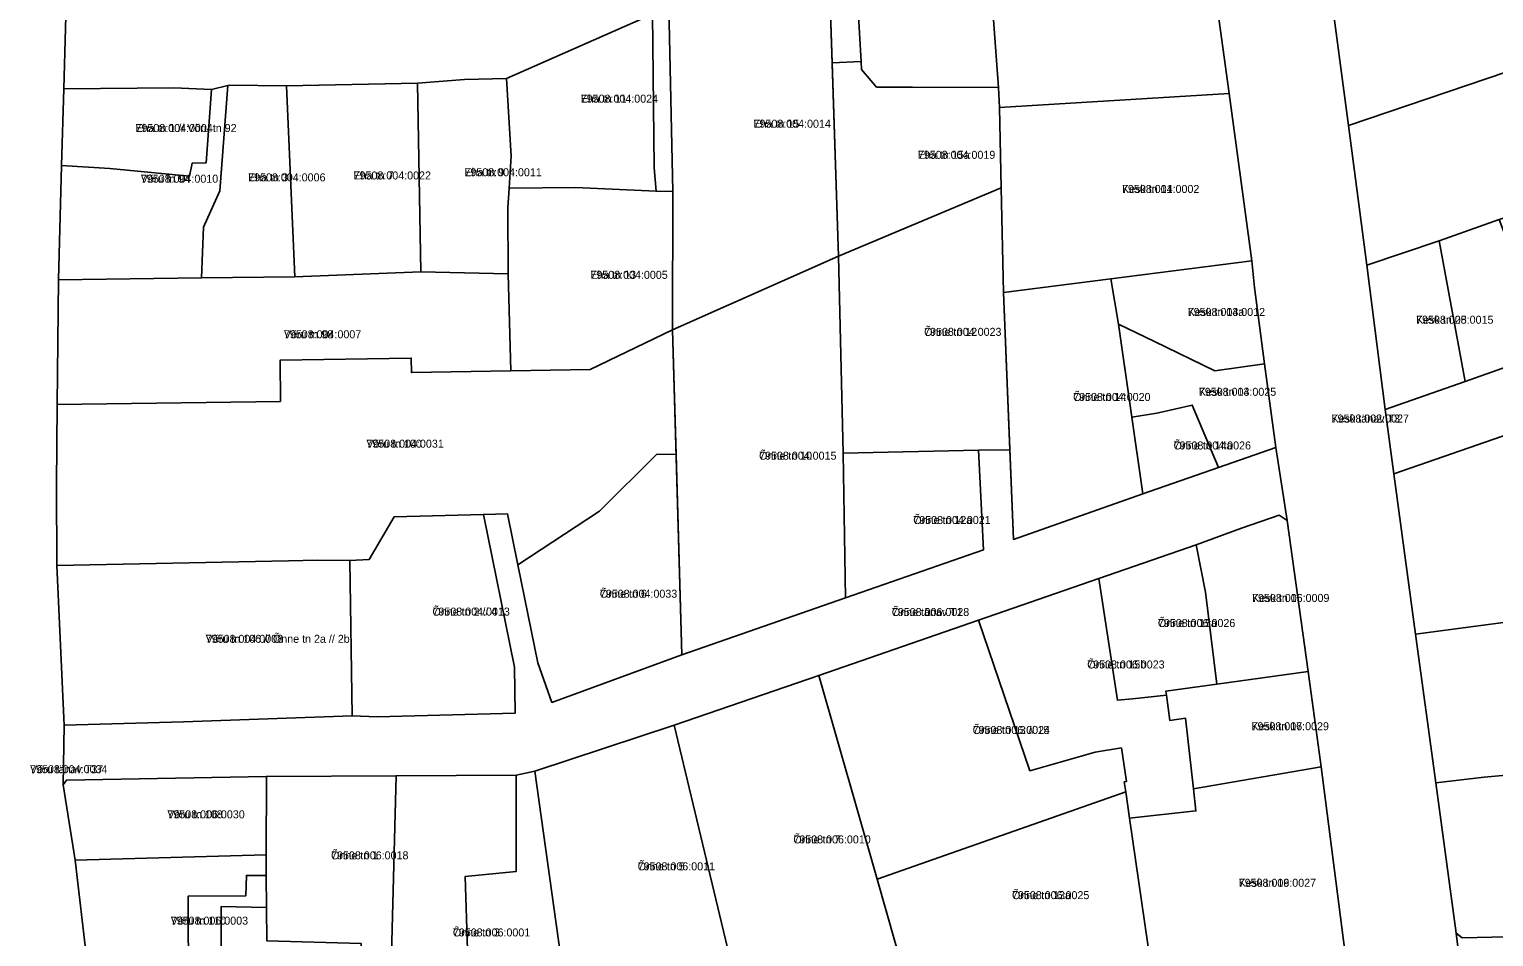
# Model space of a CAD drawing. Extents: x 643847 to 663718, y 6468443 to 6482775.
# Drawn here: x 659213.5 to 659488, y 6472833.9 to 6473004.1 of the extents above; entities that cross this region are included whole.
import ezdxf

# ---------------------------------------------------------------- set-up
doc = ezdxf.new("R2010")
doc.units = 0
for name, color, linetype in [('L_AADRESS', 7, 'Continuous'), ('PIIR', 7, 'Continuous'), ('TUNNUS', 7, 'Continuous')]:
    doc.layers.add(name, color=color, linetype=linetype)

msp = doc.modelspace()

# ---------------------------------------------------------------- linework, layer by layer
at = {"layer": 'PIIR'}
for points in [[(659206.8, 6473070.76), (659221.9, 6473064.09), (659221.1, 6473033.31), (659220.26, 6473004.29), (659219.96, 6472992.88), (659219.54, 6472978.52), (659218.93, 6472957.11), (659218.69, 6472933.7), (659218.58, 6472918.57), (659218.64, 6472903.54), (659220.04, 6472873.57), (659219.81, 6472862.44), (659222.08, 6472848.27), (659225.11, 6472822.02)], [(659367.74, 6473026.94), (659369.44, 6472998.03), (659363.97, 6472997.78), (659363.12, 6473024.2)], [(659460.64, 6472826.93), (659455.66, 6472865.78), (659453.17, 6472883.63), (659449.29, 6472911.96), (659447.17, 6472925.68), (659445.04, 6472941.33), (659443.17, 6472955.64), (659442.65, 6472960.63), (659438.38, 6472992.01), (659434.59, 6473019.75)], [(659457.21, 6473012.83), (659460.74, 6472986.05), (659464.2, 6472959.84), (659467.66, 6472932.75), (659469.29, 6472920.74), (659473.35, 6472890.69), (659477.12, 6472862.76), (659480.92, 6472834.61), (659482.62, 6472821.06)], [(659333.33, 6473008.26), (659334.14, 6472973.68), (659330.96, 6472973.69), (659330.61, 6472978.07), (659330.27, 6473006.92), (659302.94, 6472994.81), (659295.06, 6472994.63), (659286.26, 6472993.99), (659261.67, 6472993.48), (659250.98, 6472993.56), (659250.7, 6472993.5), (659247.64, 6472992.77), (659240.6, 6472993.09), (659219.96, 6472992.88), (659220.26, 6473004.29)], [(659482.62, 6472821.06), (659480.92, 6472834.61), (659482.05, 6472833.75), (659512.71, 6472834.4), (659538.26, 6472835.1), (659537.93, 6472862.35), (659541.74, 6472862.63), (659542.68, 6472835.38), (659563.78, 6472836.04), (659589.59, 6472836.62), (659612.95, 6472837.32), (659644.77, 6472838.29), (659673.68, 6472839.07), (659699.45, 6472839.66), (659702.07, 6472825.81)]]:
    msp.add_lwpolyline(points, dxfattribs=at)
for points in [[(659389.65, 6473038.53), (659393.93, 6473029.92), (659393.6, 6473027.38), (659393.76, 6473024.27), (659394.25, 6473020.04), (659394.61, 6473016.84), (659393.51, 6473015.2), (659395.17, 6472993.15), (659379.01, 6472993.24), (659372.3, 6472993.24), (659369.5, 6472996.5), (659369.44, 6472998.03), (659367.74, 6473026.94)], [(659457.21, 6473012.83), (659479.28, 6473020.02), (659499.69, 6473026.15), (659502.19, 6473019.39), (659508.88, 6473002.36), (659460.74, 6472986.05)], [(659363.12, 6473024.2), (659365.14, 6472961.53), (659334.06, 6472947.69), (659334.14, 6472973.68), (659333.33, 6473008.26)], [(659438.38, 6472992.01), (659395.33, 6472989.42), (659395.17, 6472993.15), (659393.51, 6473015.2), (659434.59, 6473019.75)], [(659303.83, 6472980.25), (659302.94, 6472994.81), (659330.27, 6473006.92), (659330.61, 6472978.07), (659330.96, 6472973.69), (659315.85, 6472974.38), (659303.41, 6472974.25)], [(659469.29, 6472920.74), (659467.66, 6472932.75), (659482.66, 6472938.01), (659498.31, 6472943.6), (659528.87, 6472954.49), (659556.08, 6472963.96), (659551.43, 6472976.97), (659540.06, 6473000.2), (659543.78, 6473001.52), (659548.78, 6473003.84), (659548.9, 6472999.17), (659560.75, 6472965.58), (659584.05, 6472973.67), (659614.86, 6472984.38), (659630.99, 6472990.01), (659646.26, 6472995.33), (659651.39, 6472983.7), (659637.07, 6472978.61), (659617.89, 6472972), (659592.17, 6472963.23), (659544.25, 6472946.66), (659520.18, 6472938.33), (659495.73, 6472929.88)], [(659460.74, 6472986.05), (659508.88, 6473002.36), (659513.93, 6472990.82), (659519.1, 6472978.48), (659489.03, 6472968.43), (659477.73, 6472964.39), (659464.2, 6472959.84)], [(659369.44, 6472998.03), (659369.5, 6472996.5), (659372.3, 6472993.24), (659379.01, 6472993.24), (659395.17, 6472993.15), (659395.33, 6472989.42), (659395.67, 6472974.33), (659365.14, 6472961.53), (659363.97, 6472997.78)], [(659219.54, 6472978.52), (659228.56, 6472977.94), (659243.5, 6472976.51), (659244.02, 6472978.99), (659246.61, 6472979.01), (659247.64, 6472992.77), (659250.7, 6472993.5), (659249.22, 6472973.8), (659246.14, 6472966.95), (659245.76, 6472957.45), (659218.93, 6472957.11)], [(659219.96, 6472992.88), (659240.6, 6472993.09), (659247.64, 6472992.77), (659246.61, 6472979.01), (659244.02, 6472978.99), (659243.5, 6472976.51), (659228.56, 6472977.94), (659219.54, 6472978.52)], [(659250.98, 6472993.56), (659261.67, 6472993.48), (659263.24, 6472957.67), (659245.76, 6472957.45), (659246.14, 6472966.95), (659249.22, 6472973.8), (659250.7, 6472993.5)], [(659286.26, 6472993.99), (659286.86, 6472958.56), (659263.24, 6472957.67), (659261.67, 6472993.48)], [(659286.86, 6472958.56), (659286.26, 6472993.99), (659295.06, 6472994.63), (659302.94, 6472994.81), (659303.83, 6472980.25), (659303.41, 6472974.25), (659303.16, 6472970.56), (659303.27, 6472958.23)], [(659442.65, 6472960.63), (659416.23, 6472957.28), (659396.09, 6472954.74), (659395.67, 6472974.33), (659395.33, 6472989.42), (659438.38, 6472992.01)], [(659334.14, 6472973.68), (659334.06, 6472947.69), (659318.62, 6472940.29), (659303.73, 6472940.04), (659303.27, 6472958.23), (659303.16, 6472970.56), (659303.41, 6472974.25), (659315.85, 6472974.38), (659330.96, 6472973.69)], [(659365.14, 6472961.53), (659395.67, 6472974.33), (659396.09, 6472954.74), (659397.27, 6472925.25), (659391.41, 6472925.13), (659366.06, 6472924.59)], [(659498.31, 6472943.6), (659482.66, 6472938.01), (659477.73, 6472964.39), (659489.03, 6472968.43)], [(659464.2, 6472959.84), (659477.73, 6472964.39), (659482.66, 6472938.01), (659467.66, 6472932.75)], [(659335.82, 6472886.77), (659334.06, 6472947.69), (659365.14, 6472961.53), (659366.06, 6472924.59), (659366.49, 6472897.49)], [(659417.62, 6472948.77), (659416.23, 6472957.28), (659442.65, 6472960.63), (659443.17, 6472955.64), (659445.04, 6472941.33), (659435.7, 6472940.02), (659424.37, 6472945.5)], [(659218.93, 6472957.11), (659245.76, 6472957.45), (659263.24, 6472957.67), (659286.86, 6472958.56), (659303.27, 6472958.23), (659303.73, 6472940.04), (659285.11, 6472939.71), (659285.07, 6472942.41), (659260.51, 6472942.03), (659260.54, 6472934.31), (659218.69, 6472933.7)], [(659397.94, 6472908.41), (659396.09, 6472954.74), (659416.23, 6472957.28), (659417.62, 6472948.77), (659422.21, 6472916.97)], [(659417.62, 6472948.77), (659424.37, 6472945.5), (659435.7, 6472940.02), (659445.04, 6472941.33), (659447.17, 6472925.68), (659436.37, 6472921.92), (659431.46, 6472933.61), (659424.86, 6472932.12), (659420.13, 6472931.36)], [(659218.69, 6472933.7), (659260.54, 6472934.31), (659260.51, 6472942.03), (659285.07, 6472942.41), (659285.11, 6472939.71), (659303.73, 6472940.04), (659318.62, 6472940.29), (659334.06, 6472947.69), (659334.74, 6472924.33), (659331.11, 6472924.4), (659320.34, 6472913.74), (659305.05, 6472903.63), (659303.1, 6472913.22), (659298.61, 6472913.11), (659281.85, 6472912.63), (659277.21, 6472904.66), (659273.56, 6472904.5), (659267.5, 6472904.52), (659262.06, 6472904.39), (659218.64, 6472903.54), (659218.58, 6472918.57)], [(659420.13, 6472931.36), (659424.86, 6472932.12), (659431.46, 6472933.61), (659436.37, 6472921.92), (659422.21, 6472916.97)], [(659469.29, 6472920.74), (659495.73, 6472929.88), (659507.26, 6472895.16), (659473.35, 6472890.69)], [(659257.92, 6472864), (659220.43, 6472863.29), (659219.81, 6472862.44), (659220.04, 6472873.57), (659242.39, 6472874.2), (659273.97, 6472875.37), (659278.67, 6472875.18), (659304.55, 6472875.83), (659304.44, 6472884.48), (659298.61, 6472913.11), (659303.1, 6472913.22), (659305.05, 6472903.63), (659308.79, 6472885.26), (659311.44, 6472877.85), (659335.82, 6472886.77), (659366.49, 6472897.49), (659392.32, 6472906.45), (659391.41, 6472925.13), (659397.27, 6472925.25), (659397.94, 6472908.41), (659422.21, 6472916.97), (659436.37, 6472921.92), (659447.17, 6472925.68), (659449.29, 6472911.96), (659447.78, 6472913), (659440.69, 6472910.52), (659432.19, 6472907.4), (659413.96, 6472901.09), (659391.4, 6472893.28), (659361.46, 6472882.88), (659334.33, 6472873.62), (659308.25, 6472864.97), (659304.75, 6472864.2), (659282.23, 6472864.1)], [(659305.05, 6472903.63), (659320.34, 6472913.74), (659331.11, 6472924.4), (659334.74, 6472924.33), (659335.82, 6472886.77), (659311.44, 6472877.85), (659308.79, 6472885.26)], [(659366.06, 6472924.59), (659391.41, 6472925.13), (659392.32, 6472906.45), (659366.49, 6472897.49)], [(659278.67, 6472875.18), (659273.97, 6472875.37), (659273.56, 6472904.5), (659277.21, 6472904.66), (659281.85, 6472912.63), (659298.61, 6472913.11), (659304.44, 6472884.48), (659304.55, 6472875.83)], [(659453.17, 6472883.63), (659436.11, 6472881.29), (659433.96, 6472898.53), (659432.19, 6472907.4), (659440.69, 6472910.52), (659447.78, 6472913), (659449.29, 6472911.96)], [(659413.96, 6472901.09), (659432.19, 6472907.4), (659433.96, 6472898.53), (659436.11, 6472881.29), (659426.55, 6472879.98), (659426.65, 6472879.24), (659420.26, 6472878.56), (659417.45, 6472878.26)], [(659242.39, 6472874.2), (659220.04, 6472873.57), (659218.64, 6472903.54), (659262.06, 6472904.39), (659267.5, 6472904.52), (659273.56, 6472904.5), (659273.97, 6472875.37)], [(659413.96, 6472901.09), (659417.45, 6472878.26), (659420.26, 6472878.56), (659426.65, 6472879.24), (659427.25, 6472874.49), (659430.22, 6472874.9), (659431.71, 6472861.68), (659432.17, 6472857.53), (659419.71, 6472856.15), (659419, 6472861.1), (659418.73, 6472862.96), (659419.16, 6472863.04), (659418.19, 6472869.32), (659413.25, 6472868.54), (659401.04, 6472865.06), (659391.4, 6472893.28)], [(659486.22, 6472863.87), (659477.12, 6472862.76), (659473.35, 6472890.69), (659507.26, 6472895.16), (659511.49, 6472883.5), (659511.93, 6472866.73), (659506.84, 6472866.12), (659496.46, 6472864.8)], [(659361.46, 6472882.88), (659391.4, 6472893.28), (659401.04, 6472865.06), (659413.25, 6472868.54), (659418.19, 6472869.32), (659419.16, 6472863.04), (659418.73, 6472862.96), (659419, 6472861.1), (659372.39, 6472844.7)], [(659361.46, 6472882.88), (659372.39, 6472844.7), (659379.06, 6472821.42), (659377.65, 6472821.43), (659346.78, 6472821.68), (659334.33, 6472873.62)], [(659453.17, 6472883.63), (659455.66, 6472865.78), (659431.71, 6472861.68), (659430.22, 6472874.9), (659427.25, 6472874.49), (659426.65, 6472879.24), (659426.55, 6472879.98), (659436.11, 6472881.29)], [(659334.33, 6472873.62), (659346.78, 6472821.68), (659313.78, 6472821.21), (659313.46, 6472827.4), (659308.25, 6472864.97)], [(659486.22, 6472863.87), (659496.46, 6472864.8), (659506.84, 6472866.12), (659511.93, 6472866.73), (659512.71, 6472834.4), (659482.05, 6472833.75), (659480.92, 6472834.61), (659477.12, 6472862.76)], [(659222.08, 6472848.27), (659219.81, 6472862.44), (659220.43, 6472863.29), (659257.92, 6472864), (659257.88, 6472849.29)], [(659282.23, 6472864.1), (659280.99, 6472816.27), (659281.01, 6472816.18), (659275.88, 6472816.17), (659275.8, 6472822.48), (659275.66, 6472832.67), (659257.98, 6472833.19), (659257.94, 6472839.44), (659257.9, 6472845.44), (659257.88, 6472849.29), (659257.92, 6472864)], [(659304.75, 6472864.2), (659304.77, 6472846.17), (659295.18, 6472845.2), (659296.5, 6472803.96), (659282.35, 6472803.49), (659281.01, 6472816.18), (659280.99, 6472816.27), (659282.23, 6472864.1)], [(659308.25, 6472864.97), (659313.46, 6472827.4), (659313.78, 6472821.21), (659306.64, 6472821.11), (659305.75, 6472804.21), (659296.5, 6472803.96), (659295.18, 6472845.2), (659304.77, 6472846.17), (659304.75, 6472864.2)], [(659455.66, 6472865.78), (659460.64, 6472826.93), (659424.83, 6472820.86), (659419.71, 6472856.15), (659432.17, 6472857.53), (659431.71, 6472861.68)], [(659372.39, 6472844.7), (659419, 6472861.1), (659419.71, 6472856.15), (659424.83, 6472820.86), (659406.93, 6472821.26), (659379.06, 6472821.42)], [(659222.08, 6472848.27), (659257.88, 6472849.29), (659257.9, 6472845.44), (659254.19, 6472845.42), (659254.06, 6472841.62), (659243.29, 6472841.55), (659243.31, 6472823.98), (659225.11, 6472822.02)], [(659225.11, 6472822.02), (659243.31, 6472823.98), (659243.29, 6472841.55), (659254.06, 6472841.62), (659254.19, 6472845.42), (659257.9, 6472845.44), (659257.94, 6472839.44), (659249.42, 6472839.58), (659249.45, 6472822.43), (659275.8, 6472822.48), (659275.88, 6472816.17), (659281.01, 6472816.18), (659282.35, 6472803.49), (659276.05, 6472803.63), (659269.12, 6472803.68), (659252.69, 6472803.81), (659252.73, 6472808.8), (659246.73, 6472808.85), (659246.7, 6472803.86), (659227.38, 6472802.42)], [(659249.42, 6472839.58), (659257.94, 6472839.44), (659257.98, 6472833.19), (659275.66, 6472832.67), (659275.8, 6472822.48), (659249.45, 6472822.43)]]:
    msp.add_lwpolyline(points, close=True, dxfattribs=at)

# ---------------------------------------------------------------- texts
at = {"layer": 'L_AADRESS'}
for s, p in [('Eha tn 11', (659316.84, 6472990.31)), ('Eha tn 15', (659349.23, 6472985.61)), ('Eha tn 1 // Võru tn 92', (659233.38, 6472984.8)), ('Eha tn 15a', (659380.05, 6472979.78)), ('Võru tn 94', (659234.39, 6472975.3)), ('Eha tn 3', (659254.5, 6472975.55)), ('Eha tn 7', (659274.27, 6472975.91)), ('Eha tn 9', (659295.04, 6472976.51)), ('Kesk tn 11', (659418.3, 6472973.38)), ('Eha tn 13', (659318.65, 6472957.28)), ('Kesk tn 13a', (659430.62, 6472950.32)), ('Kesk tn 28', (659473.43, 6472948.86)), ('Võru tn 98', (659261.2, 6472946.13)), ('Õnne tn 12', (659381.21, 6472946.59)), ('Õnne tn 14', (659409.15, 6472934.38)), ('Kesk tn 13', (659432.71, 6472935.35)), ('Kesk tänav T3', (659457.59, 6472930.34)), ('Võru tn 100', (659276.67, 6472925.62)), ('Õnne tn 14a', (659427.98, 6472925.29)), ('Õnne tn 10', (659350.28, 6472923.37)), ('Õnne tn 12a', (659379.18, 6472911.31)), ('Õnne tn 6', (659320.43, 6472897.49)), ('Kesk tn 15', (659442.68, 6472896.7)), ('Õnne tn 2 // 4', (659289.05, 6472894.14)), ('Õnne tänav T1', (659375.16, 6472894.06)), ('Õnne tn 15a', (659425.04, 6472892)), ('Võru tn 106 // Õnne tn 2a // 2b', (659246.55, 6472889.04)), ('Õnne tn 15b', (659411.79, 6472884.23)), ('Õnne tn 13 // 15', (659390.31, 6472871.95)), ('Kesk tn 17', (659442.59, 6472872.65)), ('Võru tänav T37', (659213.62, 6472864.59)), ('Võru tn 108', (659239.36, 6472856.13)), ('Õnne tn 7', (659356.7, 6472851.43)), ('Õnne tn 1', (659270.05, 6472848.44)), ('Õnne tn 5', (659327.52, 6472846.38)), ('Kesk tn 19', (659440.18, 6472843.3)), ('Õnne tn 13a', (659397.68, 6472840.98)), ('Võru tn 110', (659239.99, 6472836.2)), ('Õnne tn 3', (659292.88, 6472833.99))]:
    msp.add_text(s, height=1.5, dxfattribs=at).set_placement(p)
at = {"layer": 'TUNNUS'}
for s, p in [('79508:004:0024', (659316.84, 6472990.31)), ('79508:004:0014', (659349.23, 6472985.61)), ('79508:004:0004', (659233.38, 6472984.8)), ('79508:004:0019', (659380.05, 6472979.78)), ('79508:004:0010', (659234.39, 6472975.3)), ('79508:004:0006', (659254.5, 6472975.55)), ('79508:004:0022', (659274.27, 6472975.91)), ('79508:004:0011', (659295.04, 6472976.51)), ('79508:004:0002', (659418.3, 6472973.38)), ('79508:004:0005', (659318.65, 6472957.28)), ('79508:004:0012', (659430.62, 6472950.32)), ('79508:005:0015', (659473.43, 6472948.86)), ('79508:004:0007', (659261.2, 6472946.13)), ('79508:004:0023', (659381.21, 6472946.59)), ('79508:004:0020', (659409.15, 6472934.38)), ('79508:004:0025', (659432.71, 6472935.35)), ('79508:002:0027', (659457.59, 6472930.34)), ('79508:004:0031', (659276.67, 6472925.62)), ('79508:004:0026', (659427.98, 6472925.29)), ('79508:004:0015', (659350.28, 6472923.37)), ('79508:004:0021', (659379.18, 6472911.31)), ('79508:004:0033', (659320.43, 6472897.49)), ('79508:006:0009', (659442.68, 6472896.7)), ('79508:004:0013', (659289.05, 6472894.14)), ('79508:006:0028', (659375.16, 6472894.06)), ('79508:006:0026', (659425.04, 6472892)), ('79508:004:0008', (659246.55, 6472889.04)), ('79508:006:0023', (659411.79, 6472884.23)), ('79508:006:0024', (659390.31, 6472871.95)), ('79508:006:0029', (659442.59, 6472872.65)), ('79508:004:0034', (659213.62, 6472864.59)), ('79508:006:0030', (659239.36, 6472856.13)), ('79508:006:0010', (659356.7, 6472851.43)), ('79508:006:0018', (659270.05, 6472848.44)), ('79508:006:0011', (659327.52, 6472846.38)), ('79508:006:0027', (659440.18, 6472843.3)), ('79508:006:0025', (659397.68, 6472840.98)), ('79508:006:0003', (659239.99, 6472836.2)), ('79508:006:0001', (659292.88, 6472833.99))]:
    msp.add_text(s, height=1.5, dxfattribs=at).set_placement(p)

doc.saveas('drawing.dxf')
